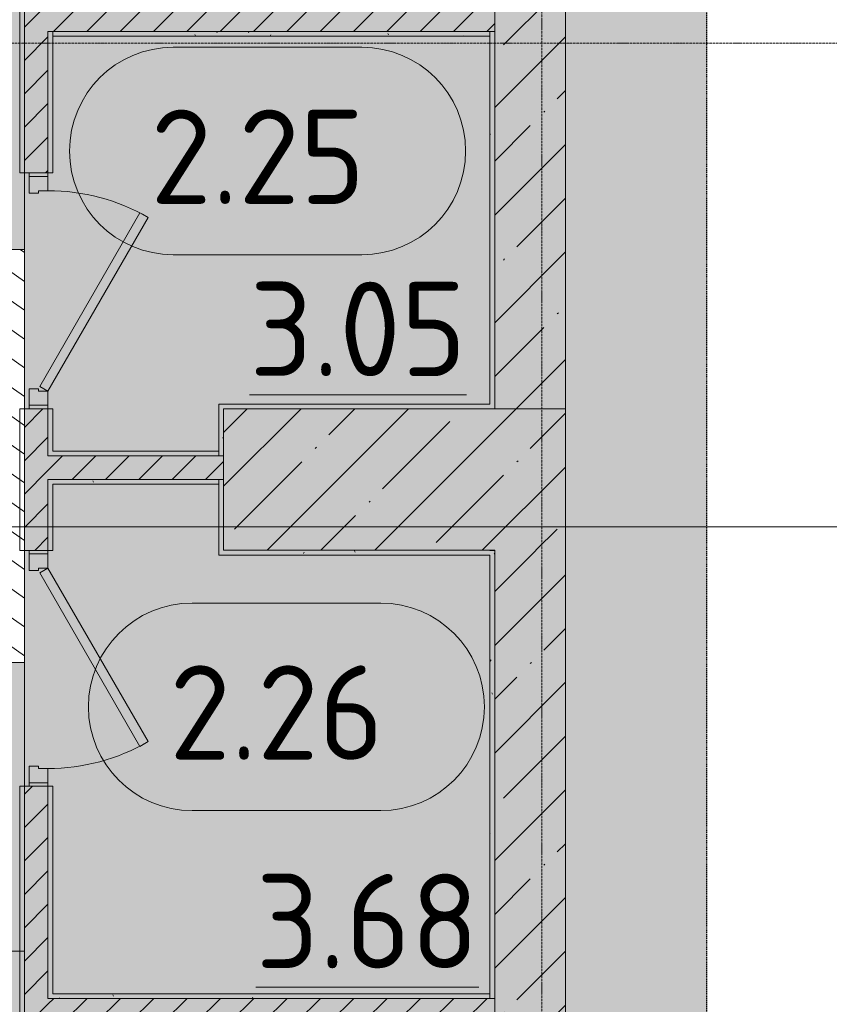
# Model space of a CAD drawing. Header units: millimetres. Extents: x -10358 to 171177, y -7314 to 134351.
# Tile 635 of 656: x 146155 to 149590, y 78675 to 82850. Entities that reach past the tile are written whole.
import ezdxf

# ---------------------------------------------------------------- set-up
doc = ezdxf.new("R2010")
doc.units = ezdxf.units.MM
doc.linetypes.add('3_ Штрих_ 5 х 3 мм', pattern=[8, 5, -3])
doc.linetypes.add('4_ Штрихпунктир_ 10 х 2 мм', pattern=[14, 10, -2, 0, -2])
for name, color, linetype, lineweight in [('A-AREA-IDEN', 7, 'Continuous', 5), ('A-DETL', 7, 'Continuous', 15), ('A-DETL-GENF', 7, 'Continuous', 13), ('A-DOOR', 7, 'Continuous', 13), ('A-DOOR-FRAM', 7, 'Continuous', 13), ('A-FLOR', 7, 'Continuous', 13), ('A-WALL', 7, 'Continuous', 13), ('A-WALL-PATT', 7, 'Continuous', 13), ('I-WALL', 7, 'Continuous', 13), ('S-COLS', 7, 'Continuous', 15), ('S-GRID', 7, 'Continuous', 5)]:
    doc.layers.add(name, color=color, linetype=linetype, lineweight=lineweight)
doc.styles.add('GOST Common_2', font='GOST_Common.ttf', dxfattribs={"height": 400})
pattern_1 = [(0, (0, 0), (406.4, 101.6), [6.706, -298.094, 6.706, -298.094, -1625.6]), (0, (0, 0), (406.4, 101.6), [-609.6, 6.706, -602.894, 6.706, -298.094, -711.2]), (0, (0, 0), (406.4, 101.6), [-1524, 6.706, -196.494, 6.706, -501.294]), (120, (152.4, 50.8), (-291.18818, 301.152724), [6.706, -298.094, 6.706, -298.094, -1625.6]), (120, (152.4, 50.8), (-291.18818, 301.152724), [-609.6, 6.706, -602.894, 6.706, -298.094, -711.2]), (120, (152.4, 50.8), (-291.18818, 301.152724), [-1524, 6.706, -196.494, 6.706, -501.294]), (240, (203.2, 254), (-115.21182, -402.752724), [6.706, -298.094, 6.706, -298.094, -1625.6]), (240, (203.2, 254), (-115.21182, -402.752724), [-609.6, 6.706, -602.894, 6.706, -298.094, -711.2]), (240, (203.2, 254), (-115.21182, -402.752724), [-1524, 6.706, -196.494, 6.706, -501.294])]
pattern_2 = [(45, (0, 0), (-228.0985, 228.0985), []), (45, (228.1, 0), (-228.0985, 228.0985), [403.225, -80.645, 6.706, -73.939])]
pattern_3 = [(45, (0, 0), (-70.71068, 70.71068), [])]

# ---------------------------------------------------------------- blocks, each defined once
blk = doc.blocks.new('Наметкина 10_РД_АР_П_Отделка_R21_rvt-1-Маркировочный план-схема -1 этажа на отм_-5_600')
at = {"layer": 'A-WALL-PATT', "lineweight": 5}
h = blk.add_hatch(dxfattribs=at)
h.set_pattern_fill('FP_16', color=256, style=0, pattern_type=2)
h.set_pattern_definition(pattern_1)
h.paths.add_polyline_path([(146175, 60520), (146172.8, 60702.5), (146165, 60698), (146165, 60750), (146155, 60750), (146155, 60520), (146170, 60520)])
h.paths.add_polyline_path([(146175, 61750), (146175, 62600), (146155, 62600), (146155, 61750)])
h.paths.add_polyline_path([(146175, 63600), (146175, 64450), (146155, 64450), (146155, 63600)])
h.paths.add_polyline_path([(146175, 65450), (146175, 67300), (146155, 67300), (146155, 65450)])
h.paths.add_polyline_path([(146155, 68300), (146175, 68300), (146175, 69350), (146155, 69350), (146155, 68450)])
h.paths.add_polyline_path([(146155, 70350), (146175, 70350), (146175, 71390), (146155, 71390), (146155, 70396.3)])
h.paths.add_polyline_path([(146175, 72390), (146175, 73100), (146155, 73100), (146155, 72390)])
h.paths.add_polyline_path([(146155, 74100), (146175, 74100), (146175, 74650), (146155, 74650), (146155, 74500)])
h.paths.add_polyline_path([(146155, 75650), (146175, 75650), (146175, 76900), (146155, 76900), (146155, 76550)])
h.paths.add_polyline_path([(146155, 77900), (146175, 77900), (146175, 78550), (146155, 78550), (146155, 78250)])
h.paths.add_polyline_path([(146155, 78580), (146175, 78580), (146175, 79599.8), (146155, 79599.8), (146155, 78600)])
h.paths.add_polyline_path([(146155, 82200), (146175, 82200), (146175, 83850), (146155, 83850), (146155, 82493.4)])
h.paths.add_polyline_path([(146175, 84850), (146175, 85030), (146155, 85030), (146155, 84850)])
h = blk.add_hatch(dxfattribs=at)
h.set_pattern_fill('FP_16', color=256, style=0, pattern_type=2)
h.set_pattern_definition(pattern_1)
h.paths.add_polyline_path([(146295, 60520), (146295, 60750), (146285, 60748.7), (146285, 60698), (146277.2, 60702.5), (146277.2, 60520), (146285, 60520)])
h.paths.add_polyline_path([(146295, 61750), (146295, 62100), (146275, 62100), (146275, 61750)])
h.paths.add_polyline_path([(146295, 62220), (146295, 62600), (146275, 62600), (146275, 62220)])
h.paths.add_polyline_path([(146275, 63600), (146295, 63600), (146295, 63950), (146275, 63950), (146275, 63723.9)])
h.paths.add_polyline_path([(146275, 64070), (146295, 64070), (146295, 64450), (146275, 64450), (146275, 64347.8)])
h.paths.add_polyline_path([(146295, 65450), (146295, 65800), (146275, 65800), (146275, 65450)])
h.paths.add_polyline_path([(146295, 65920), (146295, 67300), (146275, 67300), (146275, 65920)])
h.paths.add_polyline_path([(146275, 68300), (146295, 68300.5), (146295, 68350), (146275, 68350)])
h.paths.add_polyline_path([(146295, 68470), (146295, 69350), (146275, 69350), (146275, 68470)])
h.paths.add_polyline_path([(146295, 70350), (146295, 70990), (146275, 70990), (146275, 70350)])
h.paths.add_polyline_path([(146295, 71090), (146295, 71390), (146275, 71390), (146275, 71090)])
h.paths.add_polyline_path([(146275, 72390), (146295, 72390), (146295, 72750), (146275, 72750)])
h.paths.add_polyline_path([(146295, 72850), (146295, 73100), (146275, 73100), (146275, 72850)])
h.paths.add_polyline_path([(146295, 74100), (146295, 74500), (146275, 74500), (146275, 74100)])
h.paths.add_polyline_path([(146275, 74600), (146295, 74600), (146295, 74650), (146275, 74650)])
h.paths.add_polyline_path([(146275, 75650), (146295, 75650), (146295, 76550), (146275, 76550), (146275, 76400)])
h.paths.add_polyline_path([(146295, 76650), (146295, 76900), (146275, 76900), (146275, 76650)])
h.paths.add_polyline_path([(146275, 77900), (146295, 77900), (146295, 78550), (146275, 78550), (146275, 78250)])
h.paths.add_polyline_path([(146275, 78720), (146295, 78720), (146295, 79599.8), (146275, 79599.8), (146275, 78864.3)])
h.paths.add_polyline_path([(146275, 80599.8), (146295, 80599.8), (146295, 80900), (146275, 80900), (146275, 80896.4)])
h.paths.add_polyline_path([(146295, 81020), (146295, 81200), (146275, 81200), (146275, 81020)])
h.paths.add_polyline_path([(146295, 82200), (146295, 82800), (146275, 82800), (146275, 82200)])
h.paths.add_polyline_path([(146275, 82920), (146295, 82920), (146295, 83850), (146275, 83850), (146275, 83703.1)])
h.paths.add_polyline_path([(146275, 84850), (146295, 84850), (146295, 85030), (146275, 85030), (146275, 84912.8)])
h = blk.add_hatch(dxfattribs=at)
h.set_pattern_fill('FP_16', color=256, style=0, pattern_type=2)
h.set_pattern_definition(pattern_1)
h.paths.add_polyline_path([(148150, 81200), (148170, 81200), (148170, 82800), (148150, 82800), (148150, 81220)])
h.paths.add_polyline_path([(148170, 82900), (148170, 84830), (148150, 84830), (148150, 82900)])
h = blk.add_hatch(dxfattribs=at)
h.set_pattern_fill('FP_16', color=256, style=0, pattern_type=2)
h.set_pattern_definition(pattern_1)
h.paths.add_polyline_path([(148106.8, 82780), (148150, 82780), (148150, 82800), (146295, 82800), (146295, 82780), (147869, 82780)])
h = blk.add_hatch(dxfattribs=at)
h.set_pattern_fill('FP_16', color=256, style=0, pattern_type=2)
h.set_pattern_definition(pattern_1)
h.paths.add_polyline_path([(147000, 81000), (147020, 81000), (147020, 81200), (147000, 81199.6), (147000, 81005.4)])
h = blk.add_hatch(dxfattribs=at)
h.set_pattern_fill('FP_16', color=256, style=0, pattern_type=2)
h.set_pattern_definition(pattern_1)
h.paths.add_polyline_path([(146970.4, 80880), (147000, 80880), (147000, 80900), (146295, 80899.2), (146295, 80880), (146472.9, 80880)])
h = blk.add_hatch(dxfattribs=at)
h.set_pattern_fill('FP_16', color=256, style=0, pattern_type=2)
h.set_pattern_definition(pattern_1)
h.paths.add_polyline_path([(148150, 80580), (148150, 80600), (147000, 80599.8), (147000, 80580), (147869, 80580)])
h = blk.add_hatch(dxfattribs=at)
h.set_pattern_fill('FP_16', color=256, style=0, pattern_type=2)
h.set_pattern_definition(pattern_1)
h.paths.add_polyline_path([(148170, 78700), (148170, 80599.8), (148150, 80599.8), (148150, 78700)])
h = blk.add_hatch(dxfattribs=at)
h.set_pattern_fill('FP_16', color=256, style=0, pattern_type=2)
h.set_pattern_definition(pattern_1)
h.paths.add_polyline_path([(148112.5, 78700), (148150, 78700), (148150, 78720), (146275, 78720), (146275, 78700), (147980.5, 78700)])
at = {"layer": 'A-WALL'}
for p, q in [((146155, 83850), (146155, 82200)), ((146175, 82200), (146175, 83850)), ((146295, 82800), (146275, 82800)), ((146275, 82800), (146275, 82200)), ((148150, 82800), (146295, 82800)), ((146295, 82800), (146295, 82780)), ((146295, 82200), (146295, 82800)), ((148150, 82780), (148150, 82800)), ((148170, 82800), (148150, 82800)), ((148150, 82800), (148150, 81220)), ((148170, 81199.8), (148170, 82800)), ((146295, 82780), (148150, 82780)), ((146155, 82200), (146175, 82200)), ((146275, 82200), (146295, 82200)), ((148150, 81220), (147000, 81220)), ((147000, 81220), (147000, 81200)), ((146175, 81200), (146155, 81200)), ((146155, 81200), (146155, 80599.8)), ((146175, 80599.8), (146175, 81200)), ((146295, 81200), (146275, 81200)), ((146275, 81200), (146275, 81020)), ((146295, 81020), (146295, 81200)), ((147000, 81200), (147000, 81000)), ((147020, 81200), (148150, 81200)), ((147020, 81000), (147020, 81200)), ((148150, 81200), (148150, 81199.8)), ((148150, 81199.8), (148170, 81199.8)), ((146275, 81020), (146275, 81000)), ((146275, 81000), (147000, 81000)), ((147000, 81020), (146295, 81020)), ((147000, 81000), (147000, 81020)), ((147000, 81000), (147020, 81000)), ((146295, 80900), (146275, 80900)), ((146275, 80900), (146275, 80599.8)), ((147000, 80900), (146295, 80900)), ((146295, 80880), (147000, 80880)), ((146295, 80599.8), (146295, 80880)), ((147000, 80880), (147000, 80900)), ((147020, 80900), (147000, 80900)), ((147000, 80900), (147000, 80600)), ((147020, 80600), (147020, 80900)), ((146155, 80599.8), (146175, 80599.8)), ((146275, 80599.8), (146295, 80599.8)), ((147000, 80600), (147000, 80580)), ((147000, 80580), (148150, 80580)), ((148150, 80600), (147020, 80600)), ((148150, 80599.8), (148150, 80600)), ((148170, 80599.8), (148150, 80599.8)), ((148150, 80580), (148150, 78700)), ((148170, 78700), (148170, 80599.8)), ((146175, 79599.8), (146155, 79599.8)), ((146155, 79599.8), (146155, 78900)), ((146175, 78900), (146175, 79599.8)), ((146295, 79599.8), (146275, 79599.8)), ((146275, 79599.8), (146275, 78720)), ((146295, 78720), (146295, 79599.8)), ((146155, 78900), (146155, 78580)), ((146175, 78600), (146175, 78900)), ((146275, 78720), (146275, 78700)), ((146275, 78700), (148150, 78700)), ((148150, 78720), (146295, 78720)), ((148150, 78700), (148150, 78720)), ((148150, 78700), (148170, 78700))]:
    blk.add_line(p, q, dxfattribs=at)
blk = doc.blocks.new('АР_Дверь однопольная - 1000х2100h_850__Кладовая-4751204-Маркировочный план-схема -1 этажа на отм_-5_600')
at = {"layer": 'A-DOOR'}
for p, q in [((-311.1, 475), (-331.1, 440.4)), ((425, 50), (-311.1, 475)), ((-331.1, 440.4), (405, 15.4)), ((405, 15.4), (425, 50))]:
    blk.add_line(p, q, dxfattribs=at)
at = {"layer": 'A-DOOR', "lineweight": 5}
blk.add_arc((425, 50), 850, 150, 180, dxfattribs=at)
at = {"layer": 'A-DOOR-FRAM'}
for p, q in [((-485, 50), (-500, 50)), ((-425, 50), (-485, 50)), ((-485, 50), (-485, -30)), ((-425, 10), (-425, 50)), ((485, 50), (425, 50)), ((425, 50), (425, 10)), ((485, -30), (485, 50)), ((485, 50), (500, 50)), ((-415, 10), (-425, 10)), ((-415, -30), (-415, 10)), ((425, 10), (415, 10)), ((415, 10), (415, -30)), ((-485, -30), (-500, -30)), ((-485, -30), (-415, -30)), ((415, -30), (485, -30)), ((485, -30), (500, -30))]:
    blk.add_line(p, q, dxfattribs=at)
blk = doc.blocks.new('АР_Дверь однопольная - 1000х2100h_850__Кладовая-4751203-Маркировочный план-схема -1 этажа на отм_-5_600')
at = {"layer": 'A-DOOR'}
for p, q in [((311.1, 475), (-425, 50)), ((331.1, 440.4), (311.1, 475)), ((-405, 15.4), (331.1, 440.4)), ((-425, 50), (-405, 15.4))]:
    blk.add_line(p, q, dxfattribs=at)
at = {"layer": 'A-DOOR', "lineweight": 5}
blk.add_arc((-425, 50), 850, 360, 30, dxfattribs=at)
at = {"layer": 'A-DOOR-FRAM'}
for p, q in [((-485, 50), (-500, 50)), ((-425, 50), (-485, 50)), ((-485, 50), (-485, -30)), ((-425, 10), (-425, 50)), ((485, 50), (425, 50)), ((425, 50), (425, 10)), ((485, -30), (485, 50)), ((485, 50), (500, 50)), ((-415, 10), (-425, 10)), ((-415, -30), (-415, 10)), ((425, 10), (415, 10)), ((415, 10), (415, -30)), ((-485, -30), (-500, -30)), ((-485, -30), (-415, -30)), ((415, -30), (485, -30)), ((485, -30), (500, -30))]:
    blk.add_line(p, q, dxfattribs=at)
blk = doc.blocks.new('Марка помещения _Номер_ - 2 мм-68851-Маркировочный план-схема -1 этажа на отм_-5_600')
at = {"layer": 'A-AREA-IDEN'}
for p, q in [((-2.027, 2.21), (1.973, 2.21)), ((-2.027, -2.19), (1.973, -2.19))]:
    blk.add_line(p, q, dxfattribs=at)
for centre, start, end in [((-2.027, 0.01), 90, 270), ((1.973, 0.01), 270, 90)]:
    blk.add_arc(centre, 2.2, start, end, dxfattribs=at)

msp = doc.modelspace()

# ---------------------------------------------------------------- hatches: boundary and pattern name
at = {"layer": 'A-DETL-GENF', "true_color": 0xffffff}
h = msp.add_hatch(color=7, dxfattribs=at)
h.paths.add_polyline_path([(88850, 57000), (95628.4, 57000), (95628.4, 61561.8), (98170, 61561.8), (98170, 65700), (98195, 65700), (98195, 65550), (98345, 65550), (98345, 65700), (98370, 65700), (98370, 61561.8), (102110, 61561.8), (102110, 71210), (102310, 71210), (102310, 61561.8), (143920, 61561.8), (143920, 57000), (149070, 57000), (149070, 128000), (85000, 128000), (85000, 127956.4), (88850, 127956.4), (88850, 118150), (139095, 118150), (139095, 117950), (88850, 117950), (88850, 101800), (143716, 101800), (143716, 101600), (88850, 101600), (88850, 78075), (103990, 78075), (103990, 78050), (103840, 78050), (103840, 77900), (103990, 77900), (103990, 77875), (88850, 77875), (88850, 57900)])
h.paths.add_polyline_path([(145076.9, 60500), (144395, 60500), (144395, 62100), (145075, 62100), (145076.9, 62225), (146145, 62225), (146145, 60500)])
h.paths.add_polyline_path([(146165, 60698), (146165, 60750), (146285, 60748.7), (146285, 60698), (146277.2, 60702.5), (146275, 60743), (146269.7, 60745.2), (146175, 60743), (146172.8, 60737.7), (146172.8, 60702.5), (146170, 60700.9)])
h.paths.add_polyline_path([(113345, 63075), (113345, 63275), (120170, 63275), (120170, 74475), (120370, 74475), (120370, 63275), (127195, 63275), (127195, 63075), (114151.7, 63075)])
h.paths.add_polyline_path([(120195, 63100), (120345, 63100), (120345, 63250), (120195, 63250)])
h.paths.add_polyline_path([(135132.4, 64300.2), (132855, 66963.3), (132997.2, 67103.8), (133040.6, 67150.9), (133068.8, 67174.9), (135349.6, 64506.7), (135132.6, 64300.4)])
h.paths.add_polyline_path([(135129.3, 64424.5), (135243.3, 64522), (135145.8, 64636), (135031.8, 64538.5), (135096.8, 64462.5)])
h.paths.add_polyline_path([(141231.1, 64590), (136520, 64590), (136520, 64890), (141820, 64890), (141820, 64590), (141586.8, 64590)])
h.paths.add_polyline_path([(141795, 64665), (141795, 64815), (141645, 64815), (141645, 64665)])
h.paths.add_polyline_path([(109460, 64938.4), (107785, 64938.4), (107785, 66688.4), (109460, 66688.4), (109460, 65557.5)])
h.paths.add_polyline_path([(97885, 65575), (97878, 65575), (97878, 65693), (97870, 65693), (97870, 65700), (97885, 65699.1), (97885, 65644.4)])
h.paths.add_polyline_path([(97812, 65575), (97805, 65575), (97805, 65700), (97820, 65700), (97820, 65693), (97812, 65692.1), (97812, 65684)])
h.paths.add_polyline_path([(102135, 67025), (102285, 67025), (102285, 67175), (102135, 67175)])
h.paths.add_polyline_path([(94079.8, 67262.5), (94007.8, 67268.3), (93937.7, 67285.6), (93871.4, 67314.2), (93810.7, 67353.3), (93757.1, 67401.7), (93712.2, 67458.3), (93677.1, 67521.4), (93394.1, 67521.4), (93366.3, 67503.1), (93334.9, 67492.4), (93301.7, 67490), (93269.1, 67495.9), (93238.9, 67509.9), (93213.3, 67531), (93193.8, 67557.9), (93181.6, 67588.8), (93177.7, 67621.8), (93182.1, 67654.8), (93194.7, 67685.5), (93214.6, 67712.1), (93240.6, 67732.8), (93271, 67746.3), (93303.7, 67751.8), (93343.8, 67746.3), (93375.2, 67732.8), (93395.6, 67719), (93417.5, 67694), (93432.4, 67664.3), (93660.8, 67664.3), (93660.8, 67977), (93784.7, 67976.9), (93784.7, 67687.9), (93846.1, 67687.9), (93846.1, 68075.5), (94235.8, 68257.2), (94166, 68407), (94278.3, 68459.3), (94393.7, 68211.9), (94229.5, 68117.1), (94301.9, 68082.2), (94354.8, 68046.4), (94407.2, 67996.6), (94450.7, 67939), (94484.2, 67875.1), (94506.8, 67806.5), (94518, 67735.1), (94517.3, 67662.9), (94502.3, 67584.7), (94480.9, 67523.7), (94446.2, 67460.4), (94401.6, 67403.6), (94342.8, 67351.2), (94287.8, 67315.4), (94221.7, 67286.5), (94145.5, 67268.1), (94082.8, 67262.8)])
h.paths.add_polyline_path([(94082.8, 67381.7), (94151.7, 67390.7), (94205.7, 67407.9), (94260.9, 67438.5), (94309.1, 67479.2), (94348.4, 67528.6), (94379.4, 67591.8), (94394.7, 67645.3), (94399.9, 67708.2), (94392.7, 67770.9), (94373.4, 67831), (94342.8, 67886.2), (94295.1, 67939.7), (94245.8, 67976.9), (94196.3, 68002.2), (94135.6, 68019.5), (94072.7, 68024.6), (94010, 68017.2), (93950, 67997.8), (93950, 67521.4), (93813.4, 67521.4), (93854, 67473.1), (93903.3, 67433.7), (93959.3, 67404.6), (94019.9, 67387.1), (94079.8, 67382)])
h.paths.add_polyline_path([(130867.5, 70675), (130867.5, 72425), (132225, 72425), (132225, 70675), (131116.4, 70675)])
h.paths.add_polyline_path([(126772.4, 70675), (125385, 70675), (125385, 72425), (127135, 72425), (127135, 70675), (126887.7, 70675)])
h.paths.add_polyline_path([(113405, 70688.4), (113405, 72438.4), (115080, 72438.4), (115080, 70688.4), (113644.8, 70688.4)])
h.paths.add_polyline_path([(126110, 77350), (126110, 78375), (127860, 78375), (127860, 77350), (126257.5, 77350)])
h.paths.add_polyline_path([(145076.9, 80125), (145075, 80125), (145076.9, 81875), (146175, 81875), (146175, 80125), (145774.9, 80125)])
h.paths.add_polyline_path([(147020.2, 80600), (147020, 80600), (147869, 80600)])
h.paths.add_polyline_path([(117295, 80850), (117295, 81920), (118670, 81920), (118670, 80850), (117820, 80850)])
h.paths.add_polyline_path([(99875, 82725), (99875, 84475), (101625, 84475), (101625, 82725), (99908.8, 82725)])
h.paths.add_polyline_path([(142220, 84375), (141120, 84375), (141120, 86125), (142220, 86125), (142220, 84912.8)])
h.paths.add_polyline_path([(89599.9, 87150), (89523.9, 87150), (89529.4, 87159), (89585.2, 87159), (89591.9, 87161.8), (89594.7, 87168.5), (89594.7, 87331.5), (89591.9, 87338.2), (89585.2, 87341), (89529.4, 87341), (89523.9, 87350), (89599.9, 87350), (89599.9, 87150.1)])
h.paths.add_polyline_path([(93150, 87150), (93150, 87350), (93226, 87350), (93220.5, 87341), (93164.7, 87341), (93158, 87338.2), (93155.2, 87331.5), (93155.2, 87168.5), (93158, 87161.8), (93164.7, 87159), (93220.5, 87159), (93226, 87150), (93155.2, 87150)])
h.paths.add_polyline_path([(90425, 87423.5), (90425, 87468.5), (93153.5, 87468.5), (93153.5, 87423.5), (92027, 87423.5)])
h.paths.add_polyline_path([(89825, 87423.5), (89596.5, 87423.5), (89596.5, 87468.5), (89825, 87468.5)])
h.paths.add_polyline_path([(97411.9, 88800), (97343.9, 88800), (97349.4, 88809), (97405.2, 88809), (97411.9, 88811.8), (97414.7, 88818.5), (97414.7, 88981.5), (97411.9, 88988.2), (97405.2, 88991), (97349.4, 88991), (97343.9, 89000), (97419.9, 89000), (97419.9, 88800), (97414.7, 88800)])
h.paths.add_polyline_path([(97611.2, 89073.5), (97421.5, 89075), (97421.5, 89118.5), (97650, 89118.5), (97650, 89073.5)])
h.paths.add_polyline_path([(100550.2, 89073.5), (98250, 89075), (98250, 89118.5), (100578.5, 89118.5), (100578.5, 89073.5), (100556.7, 89073.5)])
h.paths.add_polyline_path([(137395, 94100), (137395, 95850), (139145, 95850), (139145, 94100), (138120, 94100)])
h.paths.add_polyline_path([(121995, 94100), (121995, 95205.7), (121781.9, 95106.3), (121687.1, 95270.5), (121656.9, 95204.9), (121616.4, 95145.2), (121566.6, 95092.8), (121509, 95049.3), (121445.1, 95015.8), (121376.5, 94993.2), (121305.1, 94982), (121232.9, 94982.7), (121154.7, 94997.7), (121091.4, 95020.4), (121030.4, 95053.8), (120973.6, 95098.4), (120924.8, 95151.7), (120885.4, 95212.2), (120855.6, 95281.5), (120838.3, 95353.1), (120832.5, 95420.2), (120838.3, 95492.2), (120855.6, 95562.3), (120884.2, 95628.6), (120923.3, 95689.3), (120971.7, 95742.9), (121028.3, 95787.8), (121091.4, 95822.9), (121091.4, 96105.9), (121073.1, 96133.7), (121062.4, 96165.1), (121060, 96198.3), (121065.9, 96230.9), (121079.9, 96261.1), (121101, 96286.7), (121127.9, 96306.2), (121158.8, 96318.4), (121191.8, 96322.3), (121224.8, 96317.9), (121255.5, 96305.3), (121282.1, 96285.4), (121302.8, 96259.4), (121316.3, 96229), (121321.8, 96196.3), (121316.3, 96156.2), (121302.8, 96124.8), (121289, 96104.4), (121264, 96082.5), (121234.3, 96067.6), (121234.3, 95839.2), (121547, 95839.2), (121547, 95715.3), (121257.9, 95715.3), (121257.9, 95653.9), (121645.5, 95653.9), (121827.2, 95264.2), (121977, 95334), (121995, 95295.3), (121995, 95850), (123745, 95850), (123745, 94100), (122740.1, 94100)])
h.paths.add_polyline_path([(110439.1, 94100), (109595, 94100), (109595, 95850), (111345, 95850), (111345, 94100), (110670, 94100)])
h.paths.add_polyline_path([(140334.9, 94992), (140263.5, 95003.2), (140183.8, 95031.6), (140131, 95059.3), (140073.4, 95102.8), (140023.6, 95155.2), (139983.1, 95214.9), (139952.9, 95280.5), (139858.1, 95116.3), (139610.7, 95231.7), (139663, 95344), (139812.8, 95274.2), (139994.5, 95663.9), (140382.1, 95663.9), (140382.1, 95725.3), (140093, 95725.3), (140093, 95849.2), (140405.7, 95849.2), (140405.7, 96077.6), (140376, 96092.5), (140350, 96115.9), (140331.7, 96143.7), (140321.2, 96173.2), (140318.2, 96206.3), (140323.7, 96239), (140337.2, 96269.4), (140357.9, 96295.4), (140384.5, 96315.3), (140415.2, 96327.9), (140448.2, 96332.3), (140482.4, 96327.9), (140513.4, 96315.3), (140540.1, 96295.4), (140560.9, 96269.4), (140574.4, 96239), (140580, 96208.3), (140577.6, 96175.1), (140565.7, 96141.9), (140548.6, 96115.9), (140548.6, 95832.9), (140611.7, 95797.8), (140668.3, 95752.9), (140718.5, 95696.6), (140755.8, 95638.6), (140787.4, 95560), (140802.7, 95490.1), (140807.2, 95427.2), (140801.3, 95358.3), (140783.5, 95288.3), (140754.6, 95222.2), (140715.2, 95161.7), (140666.4, 95108.4), (140609.6, 95063.8), (140541.4, 95027.4), (140478.2, 95005.2), (140407.1, 94992.7), (140361.8, 94992.3)])
h.paths.add_polyline_path([(136105.1, 94992), (136032.9, 94992.7), (135954.7, 95007.7), (135893.7, 95029.1), (135830.4, 95063.8), (135773.6, 95108.4), (135724.8, 95161.7), (135685.4, 95222.2), (135656.5, 95288.3), (135638.3, 95363.1), (135632.5, 95430.2), (135638.3, 95502.2), (135655.6, 95572.3), (135684.2, 95638.6), (135723.3, 95699.3), (135771.7, 95752.9), (135832.5, 95800.1), (135891.4, 95832.9), (135891.4, 96115.9), (135873.1, 96143.7), (135862.4, 96175.1), (135860, 96208.3), (135865.9, 96240.9), (135879.9, 96271.1), (135901, 96296.7), (135927.9, 96316.2), (135958.8, 96328.4), (135991.8, 96332.3), (136024.8, 96327.9), (136055.5, 96315.3), (136082.1, 96295.4), (136102.8, 96269.4), (136116.3, 96239), (136121.8, 96206.3), (136116.3, 96166.2), (136102.8, 96134.8), (136089, 96114.4), (136064, 96092.5), (136034.3, 96077.6), (136034.3, 95849.2), (136347, 95849.2), (136347, 95725.3), (136057.9, 95725.3), (136057.9, 95663.9), (136445.5, 95663.9), (136627.2, 95274.2), (136777, 95344), (136829.3, 95231.7), (136581.9, 95116.3), (136487.1, 95280.5), (136456.9, 95214.9), (136416.4, 95155.2), (136366.6, 95102.8), (136309, 95059.3), (136245.1, 95025.8), (136176.5, 95003.2), (136140.9, 94997.6)])
h.paths.add_polyline_path([(121278.2, 95100.1), (121344, 95108.3), (121401, 95126.6), (121456.2, 95157.2), (121509.7, 95204.9), (121543.5, 95247.5), (121572.2, 95303.7), (121589.5, 95364.4), (121594.6, 95427.3), (121587.2, 95490), (121567.8, 95550), (121091.4, 95550), (121091.4, 95686.6), (121043.1, 95646), (121003.7, 95596.7), (120973.6, 95537.1), (120957.1, 95480.1), (120951.7, 95417.2), (120960.7, 95348.3), (120977.9, 95294.3), (121008.5, 95239.1), (121049.2, 95190.9), (121098.6, 95151.6), (121161.8, 95120.6), (121215.3, 95105.3), (121257.9, 95101.8)])
h.paths.add_polyline_path([(136078.2, 95110.1), (136140.9, 95117.3), (136201, 95136.6), (136256.2, 95167.2), (136309.7, 95214.9), (136343.5, 95257.5), (136372.2, 95313.7), (136389.5, 95374.4), (136394.6, 95437.3), (136387.2, 95500), (136367.8, 95560), (135891.4, 95560), (135891.4, 95696.6), (135843.1, 95656), (135803.7, 95606.7), (135774.6, 95550.7), (135757.1, 95490.1), (135751.7, 95427.2), (135760.7, 95358.3), (135777.9, 95304.3), (135808.5, 95249.1), (135849.2, 95200.9), (135898.6, 95161.6), (135961.8, 95130.6), (136015.3, 95115.3), (136032.9, 95113.8)])
h.paths.add_polyline_path([(140361.8, 95110.1), (140424.7, 95115.3), (140485.3, 95132.7), (140546.3, 95165.5), (140590.8, 95200.9), (140636.3, 95257.8), (140665.4, 95314.7), (140681.2, 95364.5), (140688, 95430.2), (140682.9, 95490.1), (140660.5, 95560), (140636.3, 95606.7), (140596.9, 95656), (140548.6, 95696.6), (140548.6, 95560), (140072.2, 95560), (140052.8, 95500), (140045.4, 95437.3), (140052.8, 95366.4), (140072.2, 95305), (140096.5, 95257.5), (140135.7, 95208.1), (140190.7, 95163.4), (140239, 95136.6), (140299.1, 95117.3), (140334.9, 95113.2)])
h.paths.add_polyline_path([(127425, 101625), (127575, 101625), (127575, 101775), (127425, 101775)])
h.paths.add_polyline_path([(111220, 101625), (111370, 101625), (111370, 101775), (111220, 101775), (111220, 101661.8)])
h.paths.add_polyline_path([(144314.9, 106747), (144243.5, 106758.2), (144163.8, 106786.6), (144111, 106814.3), (144053.4, 106857.8), (144003.6, 106910.2), (143963.1, 106969.9), (143932.9, 107035.5), (143838.1, 106871.3), (143590.7, 106986.7), (143643, 107099), (143792.8, 107029.2), (143974.5, 107418.9), (144362.1, 107418.9), (144362.1, 107480.3), (144073, 107480.3), (144073, 107604.2), (144385.7, 107604.2), (144385.7, 107832.6), (144356, 107847.5), (144330, 107870.9), (144311.7, 107898.7), (144301.2, 107928.2), (144298.2, 107961.3), (144303.7, 107994), (144317.2, 108024.4), (144337.9, 108050.4), (144364.5, 108070.3), (144395.2, 108082.9), (144428.2, 108087.3), (144462.4, 108082.9), (144493.4, 108070.3), (144520.1, 108050.4), (144540.9, 108024.4), (144554.4, 107994), (144560, 107963.3), (144557.6, 107930.1), (144545.7, 107896.9), (144528.6, 107870.9), (144528.6, 107587.9), (144591.7, 107552.8), (144648.3, 107507.9), (144698.5, 107451.6), (144735.8, 107393.6), (144767.4, 107315), (144782.7, 107245.1), (144787.2, 107182.2), (144781.3, 107113.3), (144763.5, 107043.3), (144734.6, 106977.2), (144695.2, 106916.7), (144646.4, 106863.4), (144589.6, 106818.8), (144521.4, 106782.4), (144458.2, 106760.2), (144378.9, 106747.6), (144341.8, 106747.3)])
h.paths.add_polyline_path([(144341.8, 106865.1), (144404.7, 106870.3), (144465.3, 106887.7), (144528.6, 106922.3), (144570.8, 106955.9), (144616.3, 107012.8), (144645.4, 107069.7), (144661.2, 107119.5), (144668, 107185.2), (144662.9, 107245.1), (144640.5, 107315), (144616.3, 107361.7), (144576.9, 107411), (144528.6, 107451.6), (144528.6, 107315), (144052.2, 107315), (144032.8, 107255), (144025.4, 107192.3), (144032.8, 107121.4), (144052.2, 107060), (144076.5, 107012.5), (144115.7, 106963.1), (144163.8, 106922.2), (144219, 106891.6), (144279.1, 106872.3), (144314.9, 106868.2)])
h.paths.add_polyline_path([(126625, 109025), (126625, 110775), (128375, 110775), (128375, 109025), (128324.3, 109025)])
h.paths.add_polyline_path([(111571.7, 109025), (110425, 109025), (110425, 110775), (112175, 110775), (112175, 109025)])
h.paths.add_polyline_path([(127425, 117975), (127575, 117975), (127575, 118125), (127425, 118125)])
h.paths.add_polyline_path([(111225, 117975), (111375, 117975), (111375, 118125), (111225, 118125), (111225, 117981.9)])
at = {"layer": 'A-DETL-GENF', "lineweight": 5, "true_color": 0x808080}
h = msp.add_hatch(dxfattribs=at)
h.set_pattern_fill('FP_17', color=8, style=0, pattern_type=2)
h.set_pattern_definition([(145, (0, 0), (-57.357644, -81.915204), [])])
h.paths.add_polyline_path([(130440, 11900), (131470, 11900), (131470, 12750), (130440, 12750), (130440, 12700), (130320, 12700), (130320, 11900), (130424.6, 11900)])
h.paths.add_polyline_path([(130440, 12825), (131470, 12825), (131470, 13675), (130440, 13675), (130440, 13630), (130320, 13630), (130320, 12830), (130440, 12830)])
h.paths.add_polyline_path([(131116.4, 13750), (131470, 13750), (131470, 14700), (130440, 14699.8), (130440, 14560), (130320, 14560), (130320, 13760), (130440, 13760), (130440, 13750)])
h.paths.add_polyline_path([(130440, 17700), (131470, 17700), (131470, 18650), (130440, 18650), (130440, 18600), (130320, 18600), (130320, 17800), (130440, 17800), (130440, 17720)])
h.paths.add_polyline_path([(131470, 18725), (131470, 19675), (130440, 19675), (130440, 19600), (130320, 19600), (130320, 18800), (130440, 18800), (130440, 18725), (131456.5, 18725)])
h.paths.add_polyline_path([(131463.2, 19750), (131470, 19750), (131470, 20800), (130440, 20800), (130440, 20600), (130320, 20600), (130320, 19800), (130440, 19800), (130440, 19750), (131450, 19750)])
h.paths.add_polyline_path([(131116.4, 20900), (131470, 20900), (131470, 22035), (130440, 22035), (130440, 21925), (130320, 21925), (130320, 21125), (130440, 21125), (130440, 20900)])
h.paths.add_polyline_path([(131470, 22150), (131470, 23090), (130440, 23090), (130440, 22975), (130320, 22975), (130320, 22175), (130440, 22175), (130440, 22150), (131458.5, 22150)])
h.paths.add_polyline_path([(131120, 23165), (131470, 23165), (131470, 24125), (130440, 24125), (130440, 24025), (130320, 24025), (130320, 23225), (130440, 23225), (130440, 23165), (131116.4, 23165)])
h.paths.add_polyline_path([(125195.4, 32000), (125320, 32000), (125320, 32070), (125520, 32070), (125520, 33100), (124425, 33100), (124425, 32070), (124520, 32070), (124520, 32000), (124614.5, 32000)])
h.paths.add_polyline_path([(124320, 32000), (124330, 32000), (124330, 32070), (124350, 32071.8), (124350, 33100), (123440, 33100), (123440, 32070), (123530, 32070), (123530, 32000), (124285.4, 32000)])
h.paths.add_polyline_path([(123225.4, 32000), (123350, 32000), (123350, 32070), (123365, 32070), (123365, 33100), (122455, 33100), (122455, 32070), (122550, 32070), (122550, 32000), (122740.1, 32000)])
h.paths.add_polyline_path([(122370, 32000), (122370, 32070), (122380, 32070), (122380, 33100), (121470, 33100), (121470, 32070), (121570, 32070), (121570, 32000), (122360, 32000)])
h.paths.add_polyline_path([(126486.3, 41038.4), (127220, 41038.4), (127220, 42788.4), (125545, 42788.4), (125545, 41038.4), (126454.9, 41038.4)])
h.paths.add_polyline_path([(19375, 43200), (21000, 43200), (21000, 44300), (20325, 44300), (20325, 44800), (19250, 44800), (19250, 43200), (19355, 43200)])
h.paths.add_polyline_path([(34325, 43245), (34923.4, 43246.6), (34923.4, 44280), (33775, 44280), (33775, 43245), (33907.5, 43245)])
h.paths.add_polyline_path([(108528.4, 44153.4), (109460, 44153.4), (109460, 45903.4), (107785, 45903.4), (107785, 44153.4)])
h.paths.add_polyline_path([(7180, 44740), (7200, 44740), (7200, 46490), (6100, 46490), (6100, 44740), (7040, 44740)])
h.paths.add_polyline_path([(123420, 47063.4), (123420, 48400), (122170, 48400), (122170, 47063.4), (123400, 47063.4)])
h.paths.add_polyline_path([(21150, 52800), (22025, 52800), (22025, 54550), (20275, 54550), (20275, 52800), (21090, 52800)])
h.paths.add_polyline_path([(125380, 53538.4), (127055, 53538.4), (127055, 55288.4), (125380, 55288.4), (125380, 54200)])
h.paths.add_polyline_path([(121065, 53538.4), (121065, 55288.4), (119390, 55288.4), (119390, 53538.4), (120270, 53538.4)])
h.paths.add_polyline_path([(113505, 53538.4), (115180, 53538.4), (115180, 55288.4), (113505, 55288.4), (113505, 53603.3)])
h.paths.add_polyline_path([(145075, 60500), (146145, 60500), (146145, 62225), (145075, 62225), (145075, 62100), (144395, 62100), (144395, 60500)])
h.paths.add_polyline_path([(7350, 61250), (7510, 61250), (7510, 62630), (7350, 62630), (7350, 63000), (6354.7, 63000), (6352.9, 62620), (6302.7, 62620), (6307.2, 62627.8), (6100, 62630), (6100, 61250), (7300, 61250)])
h.paths.add_polyline_path([(107840.3, 64938.4), (109460, 64938.4), (109460, 66688.4), (107785, 66688.4), (107785, 64938.4)])
h.paths.add_polyline_path([(48600, 68900), (49975, 68900), (49975, 70650), (48225, 70650), (48225, 68900)])
h.paths.add_polyline_path([(131116.4, 70675), (132225, 70675), (132225, 72425), (130867.5, 72425), (130867.5, 70675)])
h.paths.add_polyline_path([(125770, 70675), (127135, 70675), (127135, 72425), (125385, 72425), (125385, 70675)])
h.paths.add_polyline_path([(113405, 70688.4), (115080, 70688.4), (115080, 72438.4), (113405, 72438.4), (113405, 71111.7)])
h.paths.add_polyline_path([(15400, 77150), (16125, 77150), (16125, 78400), (14375, 78400), (14375, 77150)])
h.paths.add_polyline_path([(127270, 77350), (127860, 77350), (127860, 78375), (126110, 78375), (126110, 77350), (127260, 77350)])
h.paths.add_polyline_path([(145076.9, 80125), (146175, 80125), (146175, 81875), (145075, 81875), (145075, 80125)])
h.paths.add_polyline_path([(118020, 80850), (118670, 80850), (118670, 81920), (117295, 81920), (117295, 80850)])
h.paths.add_polyline_path([(100403.3, 82725), (101625, 82725), (101625, 84475), (99875, 84475), (99875, 82725), (99908.8, 82725)])
h.paths.add_polyline_path([(142220, 84375), (142220, 86125), (141120, 86125), (141120, 84375)])
h.paths.add_polyline_path([(17425, 93330), (18875, 93330), (18875, 95080), (17125, 95080), (17125, 93330), (17175, 93330)])
h.paths.add_polyline_path([(3100, 93330), (4850, 93330), (4850, 95080), (3100, 95080), (3100, 93595)])
h.paths.add_polyline_path([(139145, 94100), (139145, 95850), (137395, 95850), (137395, 94100), (138420, 94100)])
h.paths.add_polyline_path([(123745, 94100), (123745, 95850), (121995, 95850), (121995, 94100), (122740.1, 94100)])
h.paths.add_polyline_path([(111345, 94100), (111345, 95850), (109595, 95850), (109595, 94100), (110726.4, 94100)])
h.paths.add_polyline_path([(47353.4, 101150), (48280, 101150), (48280, 102700), (46600, 102700), (46600, 102075), (46700, 102075), (46700, 101150)])
h.paths.add_polyline_path([(64875, 101550), (64900, 101550), (64900, 102700), (63200, 102700), (63200, 101550), (64106, 101550)])
h.paths.add_polyline_path([(53020, 103865), (54480, 103865), (54480, 105615), (53000, 105615), (53000, 103865)])
h.paths.add_polyline_path([(62696.1, 108325), (63075, 108325), (63075, 109000), (62800, 109000), (62800, 109400), (63075, 109400), (63074.6, 110075), (61325, 110075), (61325, 108325), (62200, 108325)])
h.paths.add_polyline_path([(48725, 108325), (50475, 108325), (50475, 110075), (48725, 110075), (48725, 109400), (48800, 109400), (48800, 109000), (48725, 109000), (48725, 108815.6)])
h.paths.add_polyline_path([(128375, 109025), (128375, 110775), (126625, 110775), (126625, 109025), (128324.3, 109025)])
h.paths.add_polyline_path([(111100, 109025), (112175, 109025), (112175, 110775), (110425, 110775), (110425, 109025)])
h.paths.add_polyline_path([(86125, 109025), (87875, 109025), (87875, 110775), (86125, 110775), (86125, 109106.9)])
h.paths.add_polyline_path([(32800, 109025), (33380, 109025), (33380, 110775), (31630, 110775), (31630, 109025), (32580, 109025)])
h.paths.add_polyline_path([(9575, 109025), (9575, 110775), (7825, 110775), (7825, 109025)])
h.paths.add_polyline_path([(54965, 121680), (54965, 123430), (53215, 123430), (53215, 121680), (53830, 121680)])
at = {"layer": 'A-WALL-PATT', "lineweight": 5}
h = msp.add_hatch(dxfattribs=at)
h.set_pattern_fill('FP_1', color=256, style=0, pattern_type=2)
h.set_pattern_definition(pattern_2)
h.paths.add_polyline_path([(148470, 81200), (148470, 84850), (148170, 84850), (148170, 81200)])
h = msp.add_hatch(dxfattribs=at)
h.set_pattern_fill('FP_8', color=256, style=0, pattern_type=2)
h.set_pattern_definition(pattern_3)
h.paths.add_polyline_path([(147869, 82800), (148170, 82800), (148170, 82900), (146175, 82900), (146175, 82800), (146870, 82800)])
h = msp.add_hatch(dxfattribs=at)
h.set_pattern_fill('FP_8', color=256, style=0, pattern_type=2)
h.set_pattern_definition(pattern_3)
h.paths.add_polyline_path([(146175, 78600), (146275, 78600), (146275, 79599.8), (146175, 79599.8), (146175, 78700)])
h.paths.add_polyline_path([(146175, 80599.8), (146275, 80599.8), (146275, 81200), (146175, 81200), (146175, 80882.6)])
h.paths.add_polyline_path([(146275, 82200), (146275, 82800), (146175, 82800), (146175, 82200)])
h = msp.add_hatch(dxfattribs=at)
h.set_pattern_fill('FP_8', color=256, style=0, pattern_type=2)
h.set_pattern_definition(pattern_3)
h.paths.add_polyline_path([(146472.9, 80900), (147020, 80900), (147020, 81000), (146275, 81000), (146275, 80900), (146300.8, 80900)])
h = msp.add_hatch(dxfattribs=at)
h.set_pattern_fill('FP_1', color=256, style=0, pattern_type=2)
h.set_pattern_definition(pattern_2)
h.paths.add_polyline_path([(148170, 78600), (148470, 78600), (148470, 80600), (148170, 80599.8), (148170, 79599.8)])
h = msp.add_hatch(dxfattribs=at)
h.set_pattern_fill('FP_8', color=256, style=0, pattern_type=2)
h.set_pattern_definition(pattern_3)
h.paths.add_polyline_path([(147020, 78600), (148170, 78600), (148170, 78700), (146275, 78700), (146275, 78600), (146472.9, 78600)])
at = {"layer": 'S-COLS', "lineweight": 5}
h = msp.add_hatch(dxfattribs=at)
h.set_pattern_fill('FP_1', color=256, style=0, pattern_type=2)
h.set_pattern_definition(pattern_2)
h.paths.add_polyline_path([(147869, 80600), (148470, 80600), (148470, 81200), (147020, 81200), (147020, 80600)])

# ---------------------------------------------------------------- linework, layer by layer
at = {"layer": 'A-DETL', "linetype": '3_ Штрих_ 5 х 3 мм', "lineweight": 30}
msp.add_line((149070, 57000), (149070, 128000), dxfattribs=at)
at = {"layer": 'A-DETL', "lineweight": 5}
for p, q in [((146175, 81875), (145075, 81875)), ((146175, 80125), (146175, 81875)), ((145075, 80125), (146175, 80125)), ((146175, 78900), (145075, 78900)), ((146175, 78250), (146175, 78900))]:
    msp.add_line(p, q, dxfattribs=at)
at = {"layer": 'A-FLOR'}
for p, q in [((146175, 81200), (146175, 82200)), ((146175, 80599.8), (146175, 79599.8))]:
    msp.add_line(p, q, dxfattribs=at)
at = {"layer": 'A-WALL'}
for p, q in [((148170, 84850), (148170, 81200)), ((148470, 81200), (148470, 84850)), ((148170, 81200), (148470, 81200)), ((148170, 80600), (148170, 78700)), ((148470, 78600), (148470, 80600))]:
    msp.add_line(p, q, dxfattribs=at)
at = {"layer": 'I-WALL'}
for p, q in [((146175, 83850), (146175, 82200)), ((146275, 82200), (146275, 82800)), ((146275, 82800), (148170, 82800)), ((146175, 82200), (146275, 82200)), ((146275, 81200), (146175, 81200)), ((146175, 81200), (146175, 80599.8)), ((146275, 81000), (146275, 81200)), ((147020, 81000), (146275, 81000)), ((147020, 80900), (147020, 81000)), ((146275, 80900), (147020, 80900)), ((146275, 80599.8), (146275, 80900)), ((146175, 80599.8), (146275, 80599.8)), ((146275, 79599.8), (146175, 79599.8)), ((146175, 79599.8), (146175, 78600)), ((146275, 78700), (146275, 79599.8)), ((148170, 78700), (146275, 78700)), ((148170, 78600), (148170, 78700))]:
    msp.add_line(p, q, dxfattribs=at)
at = {"layer": 'S-COLS'}
for p, q in [((148470, 81200), (147020, 81200)), ((147020, 81200), (147020, 80600)), ((148470, 80600), (148470, 81200)), ((147020, 80600), (148170, 80600))]:
    msp.add_line(p, q, dxfattribs=at)
at = {"layer": 'S-GRID', "linetype": '4_ Штрихпунктир_ 10 х 2 мм'}
for p, q in [((148370, -5714.2), (148370, 132751)), ((152701.2, 82750), (87000, 82750)), ((155261.4, 80700), (-8758.4, 80700)), ((152701.2, 80700), (-5845.9, 80700))]:
    msp.add_line(p, q, dxfattribs=at)

# ---------------------------------------------------------------- block references
at = {"lineweight": 5}
msp.add_blockref('Наметкина 10_РД_АР_П_Отделка_R21_rvt-1-Маркировочный план-схема -1 этажа на отм_-5_600', (0, 0), dxfattribs=at)
at = {"layer": 'A-AREA-IDEN', "xscale": 199.9999999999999, "yscale": 199.9999999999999, "zscale": 199.9999999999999}
for p in [(147211.8, 82291.2), (147291.8, 79934.6)]:
    msp.add_blockref('Марка помещения _Номер_ - 2 мм-68851-Маркировочный план-схема -1 этажа на отм_-5_600', p, dxfattribs=at)
at = {"layer": 'A-DOOR', "rotation": 269.9999999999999}
for name, p in [('АР_Дверь однопольная - 1000х2100h_850__Кладовая-4751204-Маркировочный план-схема -1 этажа на отм_-5_600', (146225, 81700)), ('АР_Дверь однопольная - 1000х2100h_850__Кладовая-4751203-Маркировочный план-схема -1 этажа на отм_-5_600', (146225, 80099.8))]:
    msp.add_blockref(name, p, dxfattribs=at)

# ---------------------------------------------------------------- texts
at = {"layer": 'A-AREA-IDEN', "char_height": 400, "attachment_point": 1, "style": 'GOST Common_2'}
for s, insert, width in [('2.25', (146709.7, 82468.7), 1202.531), ('\\L3.05', (147129.8, 81738.7), 1186.497), ('2.26', (146789.7, 80112.1), 1202.531), ('\\L3.68', (147156.8, 79227.7), 1186.497)]:
    msp.add_mtext(s, dxfattribs=dict(at, insert=insert, width=width))

doc.saveas('drawing.dxf')
